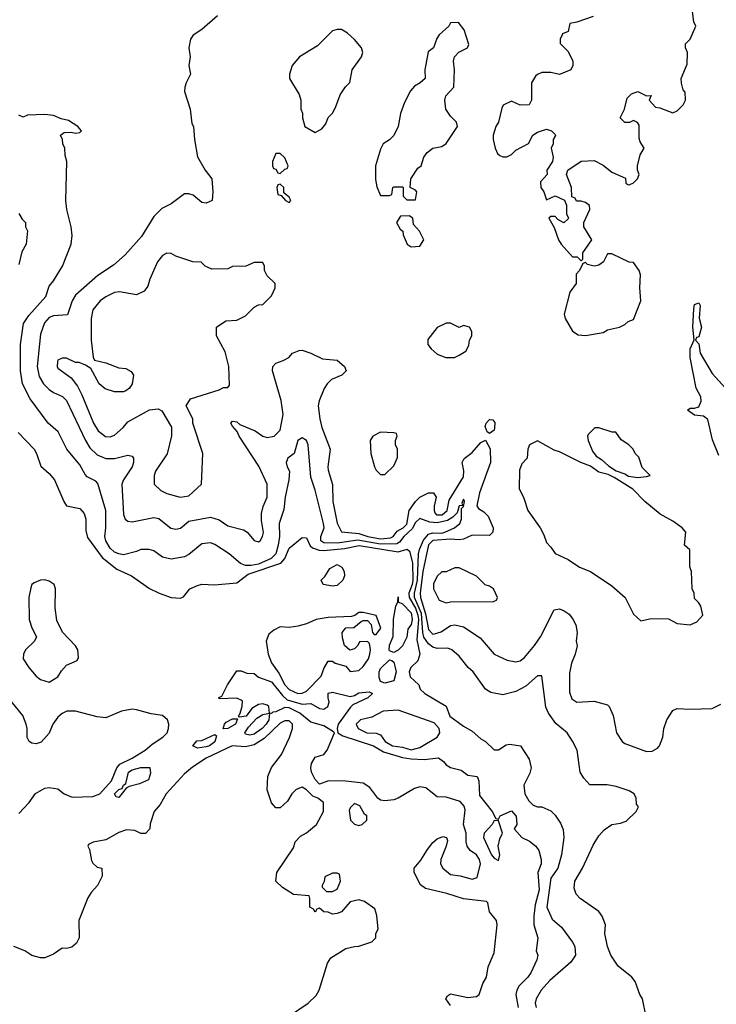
# Model space of a CAD drawing. Header units: inches. Extents: x 2380053 to 2584298, y 380219 to 546618.
# Tile 261 of 656: x 2454655 to 2457849, y 511805 to 516320. Entities that reach past the tile are written whole.
import ezdxf

# ---------------------------------------------------------------- set-up
doc = ezdxf.new("R2010")
doc.units = ezdxf.units.IN
doc.header["$MEASUREMENT"] = 0
doc.layers.add('C4551', color=7, linetype='Continuous')

msp = doc.modelspace()

# ---------------------------------------------------------------- linework, layer by layer
at = {"layer": 'C4551', "color": 2}
for points, elevation in [([(2457285.4, 516334.6), (2457210, 516308), (2457178, 516302), (2457170, 516266), (2457144.7, 516255.3), (2457142, 516250), (2457134, 516230), (2457134, 516210), (2457170, 516174), (2457192, 516130), (2457191.3, 516110), (2457182, 516090), (2457130, 516068.7), (2457090, 516078), (2457050, 516078), (2457030, 516068), (2457019.6, 516060.4), (2457002, 516030), (2457002, 515950), (2456991.1, 515928.9), (2456950, 515928), (2456910, 515946), (2456871.6, 515928.4), (2456865.4, 515914.6), (2456851.3, 515850), (2456838, 515830), (2456826, 515790), (2456826, 515770), (2456836, 515730), (2456846.4, 515706.4), (2456856.9, 515696.9), (2456870, 515691.3), (2456888.4, 515691.6), (2456910, 515702), (2456930, 515722), (2456988.4, 515751.6), (2457008, 515790), (2457030, 515804.7), (2457070, 515818), (2457094, 515810), (2457110, 515794), (2457111.6, 515788.4), (2457102, 515770), (2457102, 515750), (2457092, 515730), (2457101, 515690), (2457098, 515670), (2457072, 515630), (2457074, 515610), (2457043.6, 515576.4), (2457044.7, 515550), (2457058, 515530), (2457070, 515494), (2457110, 515512), (2457152.7, 515492.7), (2457162, 515470), (2457162, 515430), (2457172, 515410), (2457170, 515406), (2457150, 515388), (2457123.1, 515403.1), (2457110, 515418), (2457090, 515418), (2457082, 515410), (2457106.4, 515366.4), (2457126, 515310), (2457138, 515290), (2457190, 515232), (2457212, 515232), (2457230, 515214), (2457238, 515222), (2457238, 515250), (2457278, 515310), (2457242, 515370), (2457242, 515390), (2457268.7, 515450), (2457268.4, 515468.4), (2457250, 515482), (2457230, 515488), (2457208, 515488), (2457202, 515502), (2457187.3, 515507.3), (2457186, 515550), (2457162, 515610), (2457168.7, 515630), (2457230, 515671.3), (2457290, 515674), (2457330, 515652), (2457370, 515621), (2457432.7, 515592.7), (2457434, 515570), (2457443.6, 515563.6), (2457450, 515562), (2457470, 515572), (2457488, 515590), (2457495.3, 515610), (2457488, 515630), (2457488, 515650), (2457500.4, 515699.6), (2457518, 515730), (2457500.4, 515760.4), (2457496.4, 515776.4), (2457496.4, 515836.4), (2457488.4, 515848.4), (2457470, 515858), (2457451.1, 515848.9), (2457430, 515848), (2457408.7, 515870), (2457428.7, 515910), (2457440.2, 515959.8), (2457460.2, 515979.8), (2457489.1, 515990.9), (2457530, 515971.3), (2457550, 515972), (2457542, 515950), (2457570, 515918), (2457590, 515914.8), (2457650, 515892), (2457670, 515902), (2457698, 515930), (2457708, 515950), (2457707.3, 515987.3), (2457698, 515998), (2457689.1, 516029.1), (2457688.7, 516050), (2457716.4, 516116.4), (2457718, 516170), (2457708, 516190), (2457708.4, 516208.4), (2457728.9, 516231.1), (2457755.3, 516290), (2457746, 516310), (2457738, 516370)], 54), ([(2455562, 516338), (2455490, 516275.3), (2455450.9, 516249.1), (2455438, 516230), (2455431, 516190), (2455436, 516150), (2455431, 516110), (2455438, 516070), (2455418, 516030), (2455411.3, 516010), (2455411, 515990), (2455436, 515910), (2455443.6, 515843.6), (2455452, 515830), (2455456, 515770), (2455470.7, 515690.7), (2455504.7, 515630), (2455536, 515590), (2455541, 515530), (2455538, 515490), (2455510, 515479), (2455490, 515482), (2455450, 515515.3), (2455430, 515522), (2455410, 515522), (2455350, 515475.3), (2455306.4, 515453.6), (2455270, 515418), (2455213.7, 515326.3), (2455138.5, 515241.5), (2455085.2, 515194.8), (2455013, 515147), (2454910, 515057.2), (2454895.5, 515030), (2454873.2, 514966.8), (2454810, 514962), (2454790, 514954), (2454768.4, 514930), (2454750, 514878), (2454735.3, 514730), (2454744.2, 514684.2), (2454763.8, 514650), (2454790, 514624.9), (2454810.3, 514610.3), (2454851.7, 514591.7), (2454870, 514574), (2454955.8, 514390), (2454976.1, 514356.1), (2455010, 514324.4), (2455050, 514308.2), (2455090, 514308.4), (2455150, 514323), (2455170, 514318.8), (2455177.3, 514310), (2455177.1, 514290), (2455170.4, 514270), (2455130.6, 514210), (2455123, 514190), (2455130.5, 514050.5), (2455138.8, 514030), (2455150, 514020.7), (2455170, 514017.3), (2455270, 514038), (2455292.2, 514032.2), (2455348.5, 513988.5), (2455370, 513984), (2455392, 513988), (2455430, 514020.7), (2455530, 514039.1), (2455570, 514027.3), (2455610, 513999.1), (2455681.4, 513981.4), (2455698, 513970), (2455730, 513932), (2455750, 513926), (2455758, 513930), (2455768.7, 513950), (2455772.1, 513967.9), (2455763.2, 514023.2), (2455764.1, 514055.9), (2455771.9, 514088.1), (2455789.3, 514130), (2455789.4, 514190), (2455752.1, 514272.1), (2455660.9, 514410), (2455652, 514432), (2455630, 514455.3), (2455623.7, 514470), (2455630, 514478.8), (2455650, 514476.3), (2455663.8, 514463.8), (2455733.9, 514433.9), (2455770, 514410.5), (2455790, 514403.8), (2455822, 514410), (2455850, 514438), (2455863.7, 514510), (2455853.8, 514573.8), (2455814, 514710), (2455815.3, 514730), (2455830, 514744.7), (2455863.1, 514756.9), (2455888.4, 514771.6), (2455906, 514790), (2455936.4, 514803.6), (2455950, 514804.7), (2455990, 514791.3), (2456044, 514764), (2456110, 514759.1), (2456144.7, 514730), (2456152, 514710), (2456132, 514690), (2456084.7, 514670), (2456064.7, 514650), (2456050.9, 514629.1), (2456027.5, 514572.5), (2456024, 514550), (2456030.5, 514490), (2456040.5, 514450), (2456078, 514350), (2456068, 514270), (2456070, 514254), (2456088.5, 514188.5), (2456090.4, 514110), (2456110, 514012), (2456130, 513971), (2456210, 513964.2), (2456250.6, 513950), (2456310, 513938.9), (2456355.7, 513944.3), (2456367.3, 513950), (2456385.8, 513974.2), (2456413.3, 513990), (2456430, 514006.7), (2456441.3, 514070), (2456470, 514110.6), (2456490, 514130.6), (2456530, 514150.7), (2456552, 514150), (2456564.7, 514130), (2456555.5, 514090), (2456554.9, 514070), (2456559.3, 514059.3), (2456566.8, 514050), (2456591.6, 514050), (2456615.6, 514070), (2456623.8, 514116.2), (2456690, 514224), (2456691.1, 514251.1), (2456684, 514290), (2456692.5, 514307.5), (2456730, 514336), (2456770, 514381), (2456791.3, 514391.3), (2456812.5, 514352.5), (2456814.4, 514290), (2456763.1, 514150), (2456750.6, 514090.6), (2456758.5, 514078.5), (2456783.8, 514063.8), (2456803.4, 514043.4), (2456826, 513990), (2456824.7, 513970), (2456810, 513955.3), (2456730, 513955.6), (2456690, 513938.4), (2456670, 513934.7), (2456630, 513938.7), (2456550, 513931.7), (2456530, 513911.3), (2456503.2, 513790), (2456491.9, 513690), (2456493, 513670), (2456515.3, 513595.3), (2456530, 513523.8), (2456550, 513503.1), (2456556.6, 513503.4), (2456587.1, 513512.9), (2456630, 513541.6), (2456650, 513544.9), (2456690, 513536.3), (2456766.2, 513486.2), (2456830, 513410.8), (2456890, 513382.8), (2456930, 513374.8), (2456950, 513380.7), (2456970, 513394.8), (2457015.1, 513450), (2457043.7, 513490), (2457105.6, 513614.4), (2457130, 513618), (2457152, 513610), (2457174.4, 513594.4), (2457190.9, 513570.9), (2457204.7, 513544.7), (2457211, 513510), (2457206, 513470), (2457210.7, 513449.3), (2457202.8, 513410), (2457184.9, 513370), (2457176.8, 513323.2), (2457176.8, 513236.8), (2457186.2, 513206.2), (2457210, 513191), (2457290, 513194.8), (2457350, 513178), (2457358, 513170), (2457376, 513130), (2457391.3, 513050), (2457418, 513010), (2457430, 513001), (2457530, 512964.7), (2457554.6, 512965.4), (2457580.4, 512979.6), (2457588.9, 512991.1), (2457604, 513030), (2457609, 513070), (2457622, 513110), (2457650, 513152), (2457670, 513162), (2457730, 513158), (2457830, 513162), (2457870, 513182)], 50), ([(2457527.5, 511747.5), (2457511, 511830), (2457498, 511850), (2457478, 511910), (2457462, 511930), (2457399.8, 511979.8), (2457366, 512030), (2457350.6, 512070.6), (2457338.8, 512130), (2457341, 512170), (2457326, 512210), (2457310, 512231), (2457224.7, 512290), (2457206, 512310), (2457198, 512338), (2457200.7, 512370), (2457236.3, 512430), (2457285.1, 512534.9), (2457310, 512577.2), (2457334.6, 512605.4), (2457370, 512629.2), (2457410, 512635.3), (2457435.3, 512644.7), (2457482, 512690), (2457492, 512710), (2457483.6, 512723.6), (2457482, 512750), (2457472, 512770), (2457450, 512784.7), (2457390, 512804.7), (2457348.9, 512811.1), (2457270, 512812), (2457242, 512842), (2457224.7, 512870), (2457211, 512970), (2457190, 513012), (2457164.7, 513050), (2457113.4, 513093.4), (2457079.8, 513139.8), (2457067.5, 513167.5), (2457050, 513312), (2457030, 513311), (2456976.6, 513263.4), (2456930, 513239.1), (2456870, 513224), (2456815.3, 513235.3), (2456790.9, 513250.9), (2456734.8, 513330), (2456711, 513350), (2456670, 513401), (2456636, 513430), (2456618, 513438), (2456570, 513436.4), (2456550, 513443.1), (2456530, 513458.7), (2456508.8, 513488.8), (2456503, 513510), (2456496.7, 513596.7), (2456465.9, 513670), (2456465.8, 513690), (2456478.7, 513750), (2456484, 513870), (2456488.6, 513890), (2456506.8, 513933.2), (2456530, 513961.2), (2456550, 513966.6), (2456590, 513966), (2456604.9, 513970), (2456648, 513990), (2456673, 514010), (2456680.5, 514030), (2456681, 514079), (2456690, 514088), (2456694, 514110), (2456690, 514122), (2456683.1, 514103.1), (2456687.3, 514092.7), (2456670, 514091), (2456660.7, 514059.3), (2456641.8, 514038.2), (2456616.9, 514023.1), (2456570, 514012.6), (2456535.6, 514015.6), (2456490, 514032.4), (2456470, 514014.9), (2456455.2, 513984.8), (2456416.4, 513950), (2456395.9, 513924.1), (2456383.6, 513916.4), (2456310, 513914.3), (2456206, 513934), (2456110, 513919.1), (2456050, 513921.5), (2456036.4, 513930), (2456035.8, 513950), (2456050.3, 513990), (2456048.4, 514010), (2456010, 514162), (2455990, 514222), (2455977, 514370), (2455970, 514390.7), (2455950, 514402), (2455930, 514390.8), (2455914, 514330), (2455884, 514310), (2455877.2, 514290), (2455880.9, 514270), (2455892, 514250), (2455889.4, 514210), (2455871.8, 514130), (2455866.5, 514073.5), (2455844.7, 514010), (2455845.7, 513950), (2455840.4, 513910), (2455829.7, 513870), (2455807.6, 513850), (2455750, 513822.7), (2455716.5, 513816.5), (2455690, 513817.6), (2455666.7, 513826.7), (2455616, 513870), (2455550, 513914), (2455530, 513920.7), (2455490, 513917.3), (2455430, 513867.3), (2455410, 513857.3), (2455350, 513846), (2455310, 513856), (2455270, 513884.7), (2455248.9, 513891.1), (2455210, 513891), (2455190, 513881), (2455130, 513866), (2455110, 513870.7), (2455090, 513879.1), (2455070, 513896.3), (2455050.5, 513930), (2455044.9, 513950), (2455050.5, 513990), (2455050.4, 514070), (2455013.4, 514193.4), (2455004, 514204), (2454964, 514224), (2454954.4, 514234.4), (2454930, 514278), (2454870.8, 514350), (2454830.5, 514430.5), (2454784.7, 514470), (2454702, 514582), (2454667.3, 514650), (2454659.1, 514710), (2454658, 514830), (2454672.8, 514927.2), (2454696.7, 514963.3), (2454774.8, 515050), (2454790, 515098), (2454810, 515122), (2454850.5, 515189.5), (2454890.8, 515290), (2454894.8, 515330), (2454890.8, 515370), (2454871, 515450), (2454866, 515490), (2454871.3, 515670), (2454863.6, 515696.4), (2454862, 515730), (2454852, 515750), (2454851.1, 515771.1), (2454842, 515790), (2454858, 515802), (2454890, 515804), (2454910, 515799), (2454930, 515802), (2454938, 515810), (2454922, 515830), (2454878, 515858), (2454845.4, 515865.4), (2454810, 515881), (2454770, 515884.7), (2454690, 515882), (2454670, 515872), (2454650, 515882)], 46), ([(2454650.7, 515430.7), (2454665.4, 515405.4), (2454682, 515390), (2454682, 515370), (2454691.1, 515351.1), (2454684.7, 515290), (2454664.5, 515255.5), (2454650, 515198)], 42), ([(2457860.9, 514320.9), (2457832.7, 514392.7), (2457810, 514486), (2457790, 514502), (2457750, 514506), (2457718, 514530), (2457730, 514538), (2457750, 514538), (2457770, 514544.7), (2457779.5, 514570), (2457778.4, 514590), (2457756.9, 514630), (2457729.1, 514770.9), (2457729, 514810), (2457748.4, 514851.6), (2457741.2, 514910), (2457746.3, 514993.7), (2457750, 515014), (2457770, 515022), (2457774.8, 515010), (2457770.9, 514950.9), (2457781, 514910), (2457770, 514866), (2457758, 514862), (2457754, 514850), (2457770, 514834), (2457776, 514790), (2457830, 514698), (2457892, 514630)], 50), ([(2454647.1, 514427.1), (2454720.4, 514350), (2454732.2, 514330), (2454752.2, 514272.2), (2454790, 514239.1), (2454814.4, 514210), (2454856.4, 514110), (2454870, 514090.6), (2454930, 514078.4), (2454950, 514055.5), (2454957.7, 514030), (2454958, 513978), (2454966.3, 513946.3), (2455033.3, 513853.3), (2455100.9, 513800.9), (2455168, 513770), (2455250, 513712.2), (2455294.8, 513690), (2455350, 513670.4), (2455391.8, 513668.2), (2455406, 513674), (2455435.3, 513710), (2455470, 513726), (2455490, 513731.3), (2455548.1, 513728.1), (2455650, 513737.6), (2455703, 513777), (2455852.1, 513827.9), (2455871.3, 513848.7), (2455890, 513896.3), (2455950, 513946), (2455970, 513944.7), (2455987.4, 513907.4), (2455998.2, 513898.2), (2456027.5, 513887.5), (2456050, 513885.8), (2456144.1, 513895.9), (2456211.8, 513908.2), (2456390, 513880.2), (2456431.6, 513891.6), (2456442.8, 513882.8), (2456456.3, 513830), (2456457.2, 513750), (2456454.7, 513730), (2456439, 513690), (2456440.1, 513670), (2456470, 513621.6), (2456481, 513590), (2456484.1, 513570), (2456476.3, 513476.3), (2456490.3, 513410), (2456479.9, 513380.1), (2456448.4, 513350), (2456441.3, 513330), (2456446, 513306), (2456484.7, 513270), (2456492, 513250), (2456512, 513230), (2456610, 513172), (2456626.8, 513126.8), (2456690, 513081), (2456730, 513058), (2456770, 513022.8), (2456790.7, 513010.7), (2456830, 512972), (2456850, 512972), (2456885.6, 512994.4), (2456902, 512998), (2456951.3, 512990), (2456991.3, 512930), (2457001, 512890), (2456994.4, 512865.6), (2456966.8, 512810), (2456971, 512770), (2456990, 512738), (2457010, 512718), (2457030, 512711.3), (2457050, 512711.3), (2457090, 512692), (2457110, 512672), (2457135.3, 512635.3), (2457147.3, 512607.3), (2457150.8, 512570), (2457139.3, 512490), (2457122, 512430), (2457090, 512384), (2457072.7, 512250), (2457095.9, 512195.9), (2457139.1, 512159.1), (2457190.4, 512090.4), (2457200.5, 512070), (2457204, 512030), (2457182, 511998), (2457086.2, 511913.8), (2457046, 511870), (2457022.8, 511830), (2457018.8, 511810), (2457022.8, 511790)], 42), ([(2456630, 511799.5), (2456609.5, 511830), (2456616, 511844), (2456630, 511852.7), (2456710, 511836), (2456750, 511840.7), (2456761.2, 511850), (2456779.3, 511900.7), (2456795.1, 511930), (2456803.2, 511976.8), (2456830, 512042), (2456845.1, 512170), (2456842, 512190), (2456809.3, 512230), (2456802, 512270), (2456796, 512276), (2456690, 512289.2), (2456613.6, 512313.6), (2456515.6, 512335.6), (2456493.4, 512353.4), (2456464, 512410), (2456464, 512430), (2456493.9, 512466.1), (2456524.2, 512515.8), (2456550, 512547.7), (2456570, 512564), (2456594.8, 512574.8), (2456612, 512570), (2456616, 512556), (2456610.8, 512530), (2456585.5, 512470), (2456584, 512450), (2456594.8, 512430), (2456630, 512400.5), (2456674.4, 512394.4), (2456730, 512378.8), (2456752.7, 512387.3), (2456767.3, 512450), (2456762.9, 512470), (2456749.4, 512490), (2456720.9, 512510), (2456707, 512530), (2456702, 512550), (2456702.7, 512590), (2456689.4, 512629.4), (2456697.7, 512697.7), (2456693.6, 512713.6), (2456674.5, 512734.5), (2456610, 512755.6), (2456570, 512757), (2456517.2, 512797.2), (2456490, 512802), (2456464.9, 512795.1), (2456390.3, 512749.7), (2456370, 512743), (2456330, 512738.9), (2456310, 512742), (2456297, 512750), (2456259.8, 512799.8), (2456230, 512819.5), (2456150, 512827.8), (2456070.4, 512829.6), (2456030, 512814), (2456010, 512835.3), (2455993.2, 512870), (2455989.4, 512890), (2455993.2, 512910), (2456010, 512938), (2456050, 512951), (2456065.2, 512970), (2456098, 513050), (2456094, 513054), (2456050, 513082), (2455990, 513098.4), (2455939.8, 513139.8), (2455890, 513164.7), (2455870, 513165.6), (2455830, 513146.6), (2455815.3, 513144.7), (2455810, 513138), (2455800.4, 513140.4), (2455797.2, 513170), (2455790, 513177.2), (2455770, 513182.7), (2455750, 513179.3), (2455718.8, 513161.2), (2455694, 513126), (2455662, 513122), (2455658, 513130), (2455664, 513136), (2455675.3, 513170), (2455676.5, 513196.5), (2455650, 513208.7), (2455570, 513206), (2455567.3, 513212.7), (2455582, 513218), (2455608, 513270), (2455650, 513334), (2455670, 513334), (2455696.4, 513323.6), (2455730, 513322), (2455750, 513304.7), (2455810, 513284), (2455860.7, 513220.7), (2455882, 513202), (2455950, 513181.6), (2455990, 513184.7), (2456030, 513161), (2456050, 513158), (2456068, 513170), (2456074, 513190), (2456068.7, 513210), (2456070, 513231.3), (2456090, 513236), (2456170, 513216), (2456190, 513221), (2456210, 513233.4), (2456258, 513238), (2456272, 513230), (2456251, 513210), (2456182, 513178), (2456172.4, 513167.6), (2456115.8, 513090), (2456110.4, 513070), (2456114, 513050), (2456136.2, 513036.2), (2456277.3, 512990), (2456322.4, 512962.4), (2456410, 512936.5), (2456450, 512930.2), (2456510, 512928.4), (2456574.8, 512934.8), (2456598, 512918), (2456610, 512902.8), (2456630, 512891), (2456679.1, 512879.1), (2456710, 512856), (2456752, 512850), (2456761, 512830), (2456763, 512763), (2456821, 512690), (2456838, 512658), (2456850, 512654), (2456858, 512670), (2456910, 512692), (2456931.6, 512668.4), (2456934, 512630), (2456922, 512610), (2456958, 512570), (2456992.7, 512552.7), (2457021, 512530), (2457034.8, 512510), (2457046, 512470), (2457046, 512450), (2457030.4, 512409.6), (2457036.5, 512330), (2457019.2, 512260.8), (2457012.2, 512210), (2457012.7, 512170), (2457030.4, 512110), (2457022.8, 512050), (2457030.8, 512030), (2457026.8, 512010), (2456998.4, 511950), (2456985.5, 511930), (2456944.9, 511890), (2456934.4, 511870), (2456930.3, 511850), (2456941.3, 511790)], 38), ([(2454650, 512680.9), (2454697.6, 512730), (2454727.8, 512772.2), (2454770, 512796.3), (2454790, 512799.1), (2454830, 512793.4), (2454858.8, 512770), (2454894.7, 512754.7), (2454990, 512757.6), (2455022.9, 512770), (2455076.4, 512830), (2455099.8, 512890), (2455113.2, 512906.8), (2455170, 512933.1), (2455230, 512970.3), (2455262.3, 512997.7), (2455311.6, 513030), (2455331.2, 513050), (2455337.4, 513070), (2455338, 513090), (2455331.8, 513110), (2455310, 513129.4), (2455257.7, 513137.7), (2455190, 513156.2), (2455170, 513158.4), (2455122, 513150), (2455050, 513119.3), (2455010, 513122.7), (2454910, 513149.2), (2454870.9, 513149.1), (2454850, 513139), (2454830, 513122), (2454806.8, 513090), (2454790, 513048.7), (2454752.8, 513007.2), (2454730, 512999), (2454710, 513002), (2454698, 513010), (2454688.9, 513028.9), (2454688.7, 513070), (2454684, 513090), (2454669, 513130), (2454553.2, 513270)], 42), ([(2455888, 511750), (2455978, 511810), (2456013.6, 511846.4), (2456028.7, 511870), (2456065.6, 511994.4), (2456082, 512018), (2456150, 512061), (2456190, 512071), (2456210, 512071.3), (2456270, 512092), (2456288, 512110), (2456288, 512130), (2456298, 512150), (2456292.9, 512212.9), (2456283.1, 512243.1), (2456236.5, 512276.5), (2456210, 512284), (2456170, 512275.3), (2456130.7, 512229.3), (2456110, 512222), (2456090, 512218), (2456070, 512228), (2456048.9, 512228.9), (2456030, 512246), (2456018, 512242), (2456010, 512228), (2456002, 512242), (2455986, 512250), (2455986, 512290), (2455982, 512302), (2455910, 512308.7), (2455860.2, 512340.2), (2455829, 512370), (2455834, 512410), (2455910, 512522), (2455918, 512550), (2455943.1, 512576.9), (2455970, 512592), (2456015.3, 512630), (2456048, 512690), (2456048.7, 512730), (2456022, 512750), (2455999.6, 512759.6), (2455970, 512789), (2455950, 512801.2), (2455922, 512790), (2455902, 512770), (2455883.6, 512736.4), (2455850, 512706), (2455830, 512706), (2455808.9, 512728.9), (2455789.3, 512789.3), (2455792.7, 512850), (2455810, 512891.3), (2455856, 512950), (2455891.7, 513028.3), (2455905.2, 513070), (2455905.2, 513090), (2455890, 513105.2), (2455870, 513105.1), (2455850, 513094.3), (2455775.6, 513024.4), (2455730, 512995.3), (2455690, 512986.4), (2455629.1, 512990.9), (2455510, 512934.6), (2455447.2, 512892.8), (2455410, 512862.7), (2455326.7, 512770), (2455298.4, 512721.6), (2455271.3, 512690), (2455252.7, 512632.7), (2455251.3, 512610), (2455230.9, 512589.1), (2455210, 512588.7), (2455182, 512602), (2455145.2, 512605.2), (2455110, 512593.6), (2455050, 512558.7), (2454991, 512549), (2454970, 512538), (2454967.3, 512530), (2454974.8, 512514.8), (2454984.5, 512464.5), (2454990, 512452), (2455010, 512434), (2455032, 512430), (2455032.7, 512392.7), (2455011.3, 512350), (2454982, 512318), (2454967.1, 512292.9), (2454926, 512190), (2454926.8, 512110), (2454914.9, 512085.1), (2454893.2, 512066.8), (2454870, 512061.2), (2454850, 512062), (2454810, 512035.3), (2454770, 512018), (2454750, 512018), (2454710, 512028.7), (2454678, 512050), (2454628, 512070)], 42)]:
    msp.add_lwpolyline(points, dxfattribs=dict(at, elevation=elevation))
for points, elevation in [([(2456667.3, 516307.3), (2456630, 516306), (2456622, 516290), (2456578, 516250), (2456567.1, 516232.9), (2456552, 516190), (2456527.3, 516172.7), (2456512, 516090), (2456514, 516050), (2456492, 516030), (2456464.7, 516015.3), (2456446.8, 515993.2), (2456419.8, 515940.2), (2456401, 515890), (2456390.7, 515829.3), (2456370, 515788), (2456351.1, 515768.9), (2456322, 515750), (2456310, 515726), (2456286, 515650), (2456286.4, 515586.4), (2456292.7, 515552.7), (2456310, 515514), (2456350, 515514), (2456362, 515518), (2456366, 515550), (2456370, 515554), (2456410, 515554), (2456414, 515550), (2456414, 515510), (2456430, 515494), (2456470, 515494), (2456475.3, 515530), (2456470, 515538), (2456446, 515550), (2456448, 515590), (2456481.2, 515638.8), (2456495.3, 515650), (2456508, 515690), (2456524, 515710), (2456550, 515730.7), (2456590, 515738), (2456610, 515751.3), (2456662, 515830), (2456658, 515850), (2456630, 515878), (2456609.3, 515909.3), (2456604, 515950), (2456609.1, 515970.9), (2456646, 516010), (2456649, 516090), (2456644, 516130), (2456648.7, 516150), (2456669.1, 516170.9), (2456708, 516190), (2456714.6, 516205.4), (2456693.2, 516273.2)], 54), ([(2456110, 516275.3), (2456090, 516268.7), (2456019.8, 516200.2), (2455938, 516150), (2455904.7, 516110), (2455891.3, 516070), (2455892, 516050), (2455936.9, 515976.9), (2455944.7, 515950), (2455944.7, 515910), (2455951.1, 515891.1), (2455951.3, 515870), (2455962, 515830), (2456010, 515802), (2456040.4, 515819.6), (2456058, 515842), (2456069.1, 515870.9), (2456088.9, 515891.1), (2456103.1, 515916.9), (2456124.7, 515975.3), (2456148.9, 516011.1), (2456168.7, 516031.3), (2456179.3, 516090), (2456222, 516150), (2456228.7, 516170), (2456222, 516190), (2456190, 516229), (2456158.6, 516258.6), (2456130, 516274)], 54), ([(2455850, 515706), (2455830, 515706), (2455814, 515670), (2455814, 515650), (2455818, 515638), (2455830, 515634), (2455838, 515618), (2455850, 515614), (2455870, 515634), (2455882, 515638), (2455886, 515650), (2455870, 515686)], 54), ([(2455850, 515566), (2455838, 515562), (2455834, 515550), (2455838, 515518), (2455854, 515514), (2455874, 515490), (2455890, 515482), (2455898, 515490), (2455890, 515506), (2455866, 515526), (2455866, 515550)], 54), ([(2456440.4, 515420.4), (2456401, 515419), (2456382, 515390), (2456399.6, 515359.6), (2456412, 515350), (2456412.7, 515332.7), (2456431.1, 515291.1), (2456450, 515278), (2456490, 515282), (2456508, 515310), (2456488, 515350), (2456460.4, 515380.4), (2456458, 515410)], 54), ([(2455330, 515248.7), (2455310, 515239), (2455287.3, 515210), (2455251, 515130), (2455242, 515098), (2455225.4, 515074.6), (2455190, 515058), (2455112.5, 515072.5), (2455090, 515069.2), (2455050, 515049.4), (2455024, 515030), (2454990.7, 514990), (2454982, 514950), (2454982.8, 514850), (2454992, 514772), (2454998, 514758), (2455050, 514746), (2455110, 514724), (2455141, 514721), (2455166.4, 514706.4), (2455176, 514690), (2455171, 514650), (2455158, 514630), (2455142, 514618), (2455130, 514614), (2455090, 514614), (2455046.8, 514626.8), (2455019, 514650), (2454980.4, 514720.4), (2454956.4, 514736.4), (2454927.3, 514747.3), (2454910, 514748), (2454870, 514768), (2454850, 514768), (2454830, 514758), (2454827.5, 514752.5), (2454826, 514730), (2454830, 514722), (2454890, 514678), (2454919.5, 514639.5), (2454940.3, 514600.3), (2454993, 514470), (2455014.6, 514434.6), (2455048.1, 514408.1), (2455070, 514407.3), (2455090, 514414.8), (2455129, 514450), (2455150, 514476), (2455249.4, 514530.6), (2455290, 514536), (2455306.8, 514526.8), (2455351.6, 514451.6), (2455351.6, 514411.6), (2455330.7, 514329.3), (2455278, 514250), (2455271.3, 514230), (2455272, 514190), (2455301.4, 514161.4), (2455330, 514146.8), (2455391.1, 514131.1), (2455430, 514136), (2455488, 514190), (2455495.3, 514330), (2455448, 514470), (2455448, 514490), (2455418, 514550), (2455438, 514582), (2455570, 514622), (2455590, 514634), (2455610, 514634), (2455616.4, 514643.6), (2455614, 514730), (2455596.5, 514796.5), (2455558, 514870), (2455558, 514910), (2455600.4, 514939.6), (2455650, 514942), (2455690, 514962), (2455730, 515002), (2455750, 515012), (2455770, 515014), (2455810, 515054), (2455826, 515090), (2455826, 515110), (2455790, 515146), (2455778, 515170), (2455778, 515190), (2455770, 515206), (2455730, 515206), (2455691.1, 515188.9), (2455630, 515188), (2455610, 515178), (2455536.4, 515176.4), (2455506, 515190), (2455487.3, 515207.3), (2455448.9, 515208.9), (2455370, 515235.3), (2455350, 515248)], 54), ([(2457370, 515246), (2457350, 515246), (2457332, 515210), (2457310, 515194), (2457289, 515189), (2457258, 515198), (2457250, 515206), (2457238, 515202), (2457222, 515170), (2457206.8, 515153.2), (2457206, 515110), (2457178, 515070), (2457151.3, 514970), (2457156, 514950), (2457190, 514892), (2457215.3, 514875.3), (2457248.9, 514871.1), (2457330, 514886), (2457350, 514898), (2457406, 514910), (2457430, 514922), (2457444.7, 514935.3), (2457470, 514944.7), (2457504, 515030), (2457499.3, 515090), (2457502, 515150), (2457495.3, 515170), (2457470, 515206), (2457450, 515208)], 54), ([(2456610, 514928.7), (2456570, 514908.7), (2456526.8, 514853.2), (2456526.8, 514830), (2456541, 514810), (2456570, 514786.8), (2456608.4, 514771.6), (2456648.4, 514771.6), (2456670, 514782), (2456700.4, 514799.6), (2456714.6, 514825.4), (2456718, 514850), (2456728, 514870), (2456728, 514890), (2456718, 514910), (2456690, 514918), (2456670, 514908), (2456630, 514928)], 54), ([(2456810, 514422), (2456798, 514430), (2456790, 514454), (2456794, 514470), (2456810, 514486), (2456824.7, 514484.7), (2456833.2, 514473.2), (2456832.7, 514447.3), (2456830, 514438)], 50), ([(2456310, 514428), (2456274, 514410), (2456262, 514390), (2456264.7, 514330), (2456282, 514270), (2456290, 514254), (2456310, 514234), (2456330, 514234), (2456370, 514274), (2456387.3, 514312.7), (2456388, 514350), (2456378, 514370), (2456378, 514390), (2456386, 514410), (2456382, 514422), (2456370, 514426)], 54), ([(2457310, 514448.7), (2457291.6, 514448.4), (2457262, 514418), (2457258, 514410), (2457261, 514390), (2457281.6, 514341.6), (2457299.1, 514319.1), (2457323.5, 514303.5), (2457354.4, 514274.4), (2457390, 514251.3), (2457430, 514238), (2457446.8, 514226.8), (2457490, 514221), (2457530, 514224.7), (2457546, 514230), (2457510, 514266), (2457493.6, 514313.6), (2457478, 514330), (2457468, 514350), (2457448, 514370), (2457413.6, 514393.6), (2457388, 514428), (2457372, 514428)], 54), ([(2457030, 514388.7), (2456992, 514370), (2456984.7, 514350), (2456982, 514310), (2456956.9, 514283.1), (2456946.4, 514253.6), (2456946, 514170), (2456966.4, 514126.4), (2456984.7, 514070), (2457041, 513990), (2457058, 513958), (2457070, 513922), (2457090, 513902), (2457110, 513872), (2457170, 513844.7), (2457222, 513810), (2457272, 513790), (2457370, 513724.7), (2457432, 513670), (2457470, 513594), (2457503.6, 513563.6), (2457550, 513574), (2457630, 513572), (2457670, 513552), (2457730, 513544.7), (2457760.4, 513559.6), (2457788, 513590), (2457778, 513630), (2457770, 513646), (2457750, 513666), (2457748, 513690), (2457738, 513710), (2457735.3, 513790), (2457728.4, 513811.6), (2457728.4, 513888.4), (2457704, 513910), (2457709.2, 513970), (2457692.7, 513990), (2457650, 514020.9), (2457592.1, 514052.1), (2457521.2, 514110), (2457466.8, 514166.8), (2457381.2, 514221.2), (2457354, 514234), (2457310, 514245.2), (2457272.7, 514272.7), (2457228, 514290), (2457130, 514339), (2457105.6, 514345.6)], 54), ([(2456090, 513722.7), (2456046, 513730), (2456038, 513750), (2456053.6, 513766.4), (2456076.4, 513803.6), (2456110, 513822), (2456132, 513810), (2456142, 513790), (2456144.7, 513770), (2456136, 513750), (2456110, 513725.2)], 38), ([(2456670, 513806), (2456650, 513806), (2456611.1, 513788.9), (2456590, 513788), (2456570, 513768), (2456552.7, 513732.7), (2456552, 513710), (2456578, 513658), (2456610, 513646), (2456631.1, 513651.1), (2456827.3, 513652.7), (2456842, 513658), (2456846, 513670), (2456828, 513710), (2456810, 513722), (2456790, 513728), (2456750, 513768)], 54), ([(2454770, 513751.6), (2454750, 513749.3), (2454721.6, 513738.4), (2454711, 513730), (2454705.2, 513714.8), (2454697.3, 513670), (2454698.8, 513570), (2454710.9, 513530.9), (2454731.3, 513490), (2454722, 513470), (2454682, 513430), (2454672, 513410), (2454671.3, 513390), (2454696, 513350), (2454731, 513310), (2454750, 513294.8), (2454790, 513282.8), (2454830, 513306), (2454846.3, 513333.7), (2454870, 513361), (2454918.6, 513381.4), (2454924, 513396), (2454920.9, 513430), (2454910, 513449), (2454851.5, 513511.5), (2454825.1, 513565.1), (2454817.2, 513622.8), (2454819, 513710), (2454812.7, 513730), (2454790, 513745.2)], 42), ([(2456370, 513418), (2456350, 513426), (2456349.5, 513429.5), (2456350, 513452), (2456367.6, 513492.4), (2456369.6, 513570.4), (2456379.3, 513630), (2456389, 513650), (2456390, 513674), (2456390.7, 513650.7), (2456410, 513640.7), (2456450, 513600.7), (2456455.2, 513570), (2456450, 513546), (2456434.4, 513525.6), (2456430, 513488), (2456410.6, 513449.4), (2456390, 513428.7)], 38), ([(2456230, 513602), (2456210, 513602), (2456191.3, 513588.7), (2456176, 513584), (2456070, 513578.4), (2456014, 513570), (2455970.4, 513549.6), (2455930, 513538.7), (2455890, 513533.6), (2455850, 513536.2), (2455819.6, 513520.4), (2455798, 513502), (2455785.7, 513470), (2455794.4, 513410), (2455810, 513370.4), (2455843.7, 513323.7), (2455871.3, 513270), (2455890, 513248.2), (2455930, 513230.2), (2455950, 513232), (2455970, 513241.2), (2456037.6, 513310), (2456051.6, 513348.4), (2456070, 513378), (2456090, 513378), (2456102, 513370), (2456150, 513356), (2456170.9, 513330.9), (2456210, 513336.3), (2456230, 513354), (2456254, 513390), (2456260.9, 513410), (2456264, 513430), (2456259, 513459), (2456250, 513468), (2456212.7, 513467.3), (2456204.7, 513450), (2456190, 513435.3), (2456169.3, 513429.3), (2456144, 513450), (2456134.6, 513485.4), (2456134, 513510), (2456150, 513532), (2456187.3, 513532.7), (2456220.2, 513559.8), (2456230, 513564.7), (2456250, 513564.7), (2456266.4, 513546.4), (2456272, 513510), (2456281, 513501), (2456290, 513501), (2456311.1, 513530), (2456290, 513588.7)], 42), ([(2456330, 513278), (2456310, 513286), (2456303.2, 513303.2), (2456303.7, 513330), (2456310, 513344.7), (2456350, 513384.7), (2456362, 513382), (2456370, 513374), (2456377.3, 513350), (2456380.7, 513330), (2456370, 513288.7)], 38), ([(2456390, 513153.2), (2456322, 513150), (2456270, 513122), (2456218, 513110), (2456197.3, 513090), (2456206.8, 513070), (2456246, 513050), (2456290, 513048.2), (2456310, 513040.7), (2456330.4, 513010), (2456364, 512990), (2456410, 512983.6), (2456450, 512971.5), (2456490, 512982.3), (2456569, 513030), (2456577.5, 513042.5), (2456581.2, 513050), (2456579, 513070), (2456556, 513096)], 42), ([(2455588, 513068), (2455594, 513090), (2455601.5, 513098.5), (2455630, 513114.8), (2455654, 513114), (2455644.7, 513090), (2455610, 513069.4)], 38), ([(2455710, 513039.3), (2455690, 513044), (2455686.6, 513050), (2455703.7, 513076.3), (2455742, 513118), (2455770, 513134.8), (2455799.6, 513139.6), (2455798, 513110), (2455784.9, 513090), (2455767.3, 513070), (2455730, 513044.2)], 38), ([(2455470, 512979), (2455448, 512990), (2455467.2, 513012.8), (2455490, 513014.8), (2455550, 513042), (2455556.9, 513036.9), (2455550, 513009.4), (2455524.7, 512990), (2455510, 512985.1)], 38), ([(2455110, 512754), (2455096.4, 512756.4), (2455089.6, 512770), (2455110, 512790.6), (2455125.2, 512794.8), (2455130, 512810.8), (2455142, 512818), (2455153.2, 512870), (2455170, 512880.5), (2455210.6, 512890.6), (2455251.6, 512891.6), (2455254.8, 512865.2), (2455245.4, 512834.6), (2455204, 512816), (2455156, 512804), (2455143.6, 512796.4)], 38), ([(2456190, 512726), (2456170, 512706), (2456166.4, 512693.6), (2456172, 512650), (2456190, 512632), (2456210, 512624.7), (2456226, 512630), (2456246, 512650), (2456246, 512670), (2456236.4, 512676.4), (2456214.6, 512714.6)], 42), ([(2456830, 512648), (2456821, 512630), (2456785.5, 512590), (2456781.6, 512570), (2456818.8, 512490), (2456830, 512476), (2456850, 512464.7), (2456856, 512490), (2456849, 512530), (2456856.5, 512563.5), (2456869, 512590), (2456850, 512646)], 38), ([(2456110, 512406), (2456090, 512406), (2456054, 512390), (2456051.6, 512368.4), (2456042, 512350), (2456042, 512342), (2456062, 512322), (2456090, 512322), (2456110, 512334), (2456126, 512370), (2456122, 512402)], 42)]:
    msp.add_lwpolyline(points, close=True, dxfattribs=dict(at, elevation=elevation))

doc.saveas('drawing.dxf')
